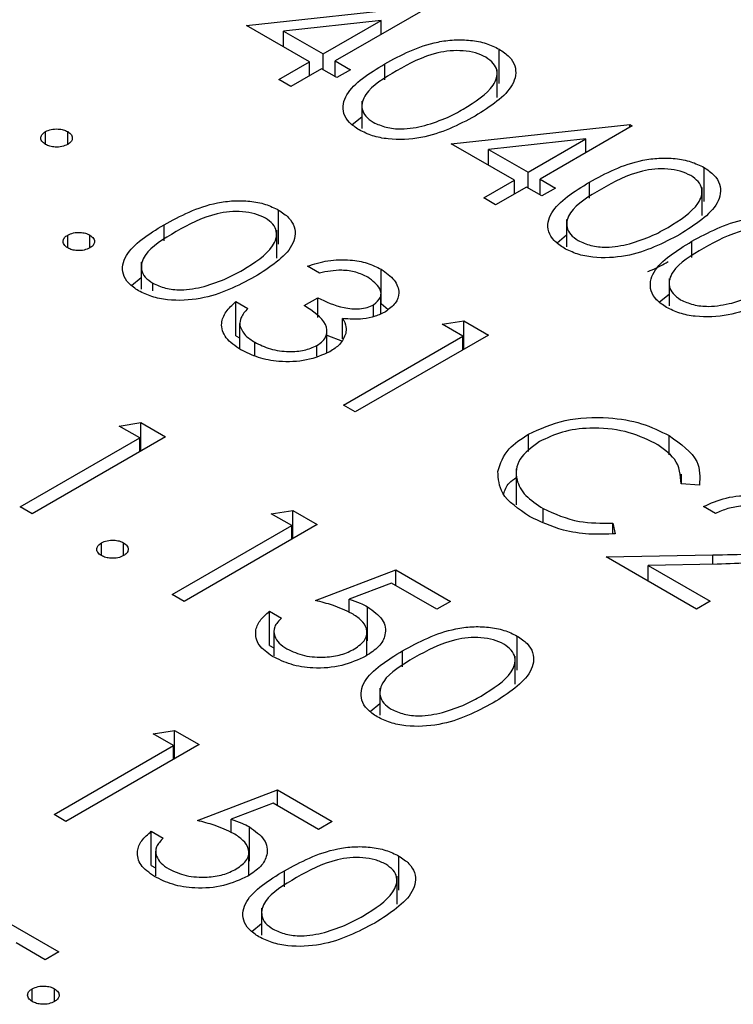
# Model space of a CAD drawing. Header units: inches. Extents: x 1880 to 2363, y -453 to -54.
# Tile 883 of 1056: x 2069.403 to 2069.744, y -71.49 to -71.019. Entities that reach past the tile are written whole.
import ezdxf

# ---------------------------------------------------------------- set-up
doc = ezdxf.new("R2010")
doc.units = ezdxf.units.IN
doc.header["$LTSCALE"] = 0.5
doc.header["$MEASUREMENT"] = 0
doc.layers.add('DSS-M-S', color=53, linetype='Continuous')

msp = doc.modelspace()

# ---------------------------------------------------------------- linework, layer by layer
at = {"layer": 'DSS-M-S', "linetype": 'Continuous', "lineweight": 25}
for p, q in [((2069.5111, -71.02203), (2069.59643, -71.01289)), ((2069.59759, -71.01356), (2069.55353, -71.03899)), ((2069.57546, -71.01974), (2069.52885, -71.02474)), ((2069.54782, -71.03569), (2069.57546, -71.01974)), ((2069.57546, -71.02633), (2069.57546, -71.01974)), ((2069.54129, -71.03946), (2069.5111, -71.02203)), ((2069.52885, -71.02474), (2069.54782, -71.03569)), ((2069.52885, -71.03228), (2069.52885, -71.02474)), ((2069.63192, -71.04971), (2069.63192, -71.03337)), ((2069.52661, -71.04794), (2069.54129, -71.03946)), ((2069.54129, -71.04605), (2069.54129, -71.03946)), ((2069.54782, -71.04323), (2069.54782, -71.03569)), ((2069.55353, -71.03899), (2069.56087, -71.04323)), ((2069.55353, -71.04653), (2069.55353, -71.03899)), ((2069.547, -71.04276), (2069.53232, -71.05124)), ((2069.55435, -71.047), (2069.547, -71.04276)), ((2069.56087, -71.04323), (2069.55435, -71.047)), ((2069.57717, -71.04811), (2069.57717, -71.04042)), ((2069.63101, -71.05641), (2069.63101, -71.04304)), ((2069.53232, -71.05124), (2069.52661, -71.04794)), ((2069.56624, -71.05826), (2069.56624, -71.07126)), ((2069.56166, -71.06941), (2069.56624, -71.06567)), ((2069.60901, -71.07855), (2069.69434, -71.06941)), ((2069.6955, -71.07008), (2069.65144, -71.09551)), ((2069.69434, -71.06941), (2069.6955, -71.07008)), ((2069.69434, -71.07075), (2069.69434, -71.06941)), ((2069.41503, -71.07891), (2069.41503, -71.07278)), ((2069.42564, -71.07891), (2069.42564, -71.07278)), ((2069.67336, -71.07626), (2069.62676, -71.08126)), ((2069.64573, -71.09221), (2069.67336, -71.07626)), ((2069.67336, -71.08285), (2069.67336, -71.07626)), ((2069.6392, -71.09598), (2069.60901, -71.07855)), ((2069.62676, -71.08126), (2069.64573, -71.09221)), ((2069.62676, -71.0888), (2069.62676, -71.08126)), ((2069.72983, -71.10623), (2069.72983, -71.0899)), ((2069.62451, -71.10446), (2069.6392, -71.09598)), ((2069.6392, -71.10258), (2069.6392, -71.09598)), ((2069.64573, -71.09975), (2069.64573, -71.09221)), ((2069.65144, -71.09551), (2069.65878, -71.09975)), ((2069.65144, -71.10305), (2069.65144, -71.09551)), ((2069.64491, -71.09928), (2069.63022, -71.10776)), ((2069.65225, -71.10352), (2069.64491, -71.09928)), ((2069.65878, -71.09975), (2069.65225, -71.10352)), ((2069.67507, -71.10463), (2069.67507, -71.09694)), ((2069.72892, -71.11293), (2069.72892, -71.09956)), ((2069.63022, -71.10776), (2069.62451, -71.10446)), ((2069.52647, -71.1266), (2069.52647, -71.11027)), ((2069.66415, -71.11478), (2069.66415, -71.12778)), ((2069.47171, -71.125), (2069.47171, -71.11731)), ((2069.42564, -71.12836), (2069.42564, -71.12224)), ((2069.43625, -71.12836), (2069.43625, -71.12224)), ((2069.52555, -71.1333), (2069.52555, -71.11993)), ((2069.65957, -71.12593), (2069.66415, -71.12219)), ((2069.72403, -71.13289), (2069.72403, -71.1252)), ((2069.46078, -71.13515), (2069.46078, -71.14815)), ((2069.54598, -71.14037), (2069.54027, -71.13708)), ((2069.45621, -71.1463), (2069.46078, -71.14256)), ((2069.57553, -71.15492), (2069.57553, -71.13859)), ((2069.7131, -71.14304), (2069.7131, -71.15604)), ((2069.46628, -71.14893), (2069.46628, -71.14523)), ((2069.53864, -71.15592), (2069.54517, -71.15215)), ((2069.54517, -71.16166), (2069.54517, -71.15215)), ((2069.57538, -71.15984), (2069.57538, -71.1505)), ((2069.70853, -71.15419), (2069.7131, -71.15045)), ((2069.506, -71.15403), (2069.51172, -71.15733)), ((2069.506, -71.17036), (2069.506, -71.15403)), ((2069.5719, -71.16121), (2069.5719, -71.15556)), ((2069.57553, -71.15492), (2069.57886, -71.15774)), ((2069.50784, -71.16444), (2069.50784, -71.1766)), ((2069.5079, -71.17666), (2069.5079, -71.16529)), ((2069.55706, -71.17185), (2069.55706, -71.16214)), ((2069.60473, -71.16487), (2069.61499, -71.16325)), ((2069.61452, -71.17052), (2069.60473, -71.16487)), ((2069.61499, -71.16325), (2069.62676, -71.17005)), ((2069.61499, -71.17684), (2069.61499, -71.16325)), ((2069.506, -71.17036), (2069.50784, -71.17142)), ((2069.54959, -71.17847), (2069.54959, -71.16786)), ((2069.54959, -71.17014), (2069.55706, -71.17295)), ((2069.55741, -71.20349), (2069.61452, -71.17052)), ((2069.62676, -71.17005), (2069.56312, -71.20679)), ((2069.61452, -71.17711), (2069.61452, -71.17052)), ((2069.51509, -71.17998), (2069.51509, -71.17341)), ((2069.54476, -71.18017), (2069.54476, -71.17499)), ((2069.56312, -71.20679), (2069.55741, -71.20349)), ((2069.45032, -71.2135), (2069.46058, -71.21189)), ((2069.46011, -71.21915), (2069.45032, -71.2135)), ((2069.46058, -71.21189), (2069.47235, -71.21868)), ((2069.46058, -71.22547), (2069.46058, -71.21189)), ((2069.64589, -71.22574), (2069.64589, -71.21741)), ((2069.71322, -71.22732), (2069.71322, -71.21807)), ((2069.403, -71.25212), (2069.46011, -71.21915)), ((2069.47235, -71.21868), (2069.40871, -71.25542)), ((2069.46011, -71.22574), (2069.46011, -71.21915)), ((2069.64009, -71.23397), (2069.64009, -71.25122)), ((2069.71908, -71.24113), (2069.71908, -71.23655)), ((2069.72767, -71.24179), (2069.71885, -71.24111)), ((2069.40871, -71.25542), (2069.403, -71.25212)), ((2069.52293, -71.25542), (2069.5332, -71.2538)), ((2069.53272, -71.26107), (2069.52293, -71.25542)), ((2069.5332, -71.2538), (2069.54496, -71.2606)), ((2069.5332, -71.26739), (2069.5332, -71.2538)), ((2069.65288, -71.25932), (2069.65288, -71.25295)), ((2069.73527, -71.2553), (2069.72956, -71.252)), ((2069.54496, -71.2606), (2069.48132, -71.29734)), ((2069.68621, -71.25995), (2069.68743, -71.26502)), ((2069.68621, -71.26503), (2069.68621, -71.25995)), ((2069.47561, -71.29404), (2069.53272, -71.26107)), ((2069.53272, -71.26766), (2069.53272, -71.26107)), ((2069.44175, -71.27543), (2069.44175, -71.26931)), ((2069.45236, -71.27543), (2069.45236, -71.26931)), ((2069.68305, -71.27602), (2069.73407, -71.27507)), ((2069.7263, -71.30099), (2069.68305, -71.27602)), ((2069.73612, -71.2795), (2069.70321, -71.28012)), ((2069.73407, -71.27954), (2069.73407, -71.27507)), ((2069.54415, -71.29686), (2069.58249, -71.28226)), ((2069.58249, -71.28226), (2069.6086, -71.29734)), ((2069.58249, -71.2898), (2069.58249, -71.28226)), ((2069.70321, -71.28012), (2069.73282, -71.29722)), ((2069.70321, -71.28766), (2069.70321, -71.28012)), ((2069.58043, -71.28861), (2069.56026, -71.29629)), ((2069.60208, -71.3011), (2069.58043, -71.28861)), ((2069.48132, -71.29734), (2069.47561, -71.29404)), ((2069.56026, -71.30258), (2069.56026, -71.29629)), ((2069.6086, -71.29734), (2069.60208, -71.3011)), ((2069.73282, -71.29722), (2069.7263, -71.30099)), ((2069.52212, -71.30205), (2069.52783, -71.30534)), ((2069.52212, -71.31838), (2069.52212, -71.30205)), ((2069.56899, -71.31624), (2069.56899, -71.2999)), ((2069.52418, -71.31153), (2069.52418, -71.32326)), ((2069.56871, -71.3231), (2069.56871, -71.3122)), ((2069.64049, -71.33019), (2069.64049, -71.31386)), ((2069.52212, -71.31838), (2069.52418, -71.31957)), ((2069.58573, -71.32859), (2069.58573, -71.3209)), ((2069.63958, -71.33689), (2069.63958, -71.32352)), ((2069.5748, -71.33874), (2069.5748, -71.35174)), ((2069.57023, -71.34989), (2069.5748, -71.34615)), ((2069.46643, -71.36057), (2069.4767, -71.35896)), ((2069.4767, -71.35896), (2069.48846, -71.36575)), ((2069.4767, -71.37254), (2069.4767, -71.35896)), ((2069.47622, -71.36622), (2069.46643, -71.36057)), ((2069.41911, -71.39919), (2069.47622, -71.36622)), ((2069.48846, -71.36575), (2069.42482, -71.40249)), ((2069.47622, -71.37281), (2069.47622, -71.36622)), ((2069.48765, -71.40202), (2069.52599, -71.38742)), ((2069.52599, -71.38742), (2069.5521, -71.40249)), ((2069.52599, -71.39495), (2069.52599, -71.38742)), ((2069.52393, -71.39376), (2069.50376, -71.40144)), ((2069.54557, -71.40626), (2069.52393, -71.39376)), ((2069.42482, -71.40249), (2069.41911, -71.39919)), ((2069.50376, -71.40773), (2069.50376, -71.40144)), ((2069.51249, -71.42139), (2069.51249, -71.40506)), ((2069.5521, -71.40249), (2069.54557, -71.40626)), ((2069.46562, -71.4072), (2069.47133, -71.41049)), ((2069.46562, -71.42353), (2069.46562, -71.4072)), ((2069.46768, -71.41668), (2069.46768, -71.42841)), ((2069.51221, -71.42825), (2069.51221, -71.41736)), ((2069.58399, -71.43534), (2069.58399, -71.41901)), ((2069.46562, -71.42353), (2069.46768, -71.42472)), ((2069.52923, -71.43374), (2069.52923, -71.42605)), ((2069.58308, -71.44204), (2069.58308, -71.42868)), ((2069.5183, -71.44389), (2069.5183, -71.4569)), ((2069.3879, -71.44547), (2069.42136, -71.46478)), ((2069.51373, -71.45504), (2069.5183, -71.45131)), ((2069.41483, -71.46855), (2069.40096, -71.46054)), ((2069.42136, -71.46478), (2069.41483, -71.46855)), ((2069.40871, -71.48856), (2069.40871, -71.48244)), ((2069.41932, -71.48856), (2069.41932, -71.48244))]:
    msp.add_line(p, q, dxfattribs=at)
for points, knots in [([(2069.57717, -71.04042), (2069.58501, -71.03617), (2069.59483, -71.03086), (2069.61032, -71.02877), (2069.61825, -71.02896), (2069.62588, -71.03042), (2069.62991, -71.03239), (2069.63192, -71.03337)], [0, 0, 0, 0, 0.498702, 0.624177, 0.749467, 0.874745, 1, 1, 1, 1]), ([(2069.62558, -71.03725), (2069.62398, -71.0365), (2069.62077, -71.03498), (2069.61466, -71.03404), (2069.60844, -71.03406), (2069.59648, -71.0361), (2069.58893, -71.04033), (2069.5829, -71.0437)], [0, 0, 0, 0, 0.125139, 0.250418, 0.375519, 0.500847, 1, 1, 1, 1]), ([(2069.63192, -71.03337), (2069.63364, -71.03454), (2069.63709, -71.03688), (2069.6406, -71.04274), (2069.63858, -71.05383), (2069.62768, -71.06076), (2069.62041, -71.06538)], [0, 0, 0, 0, 0.1256, 0.251197, 0.500581, 1, 1, 1, 1]), ([(2069.61472, -71.06207), (2069.6204, -71.05852), (2069.62889, -71.05321), (2069.63168, -71.04472), (2069.62949, -71.04004), (2069.62689, -71.03818), (2069.62558, -71.03725)], [0, 0, 0, 0, 0.500072, 0.749021, 0.874598, 1, 1, 1, 1]), ([(2069.56502, -71.072), (2069.56331, -71.07084), (2069.5599, -71.06852), (2069.55647, -71.06269), (2069.55881, -71.0517), (2069.56982, -71.04493), (2069.57717, -71.04042)], [0, 0, 0, 0, 0.125551, 0.25109, 0.50025, 1, 1, 1, 1]), ([(2069.5829, -71.0437), (2069.577, -71.04716), (2069.56816, -71.05234), (2069.56559, -71.06089), (2069.56784, -71.06555), (2069.57044, -71.06741), (2069.57173, -71.06834)], [0, 0, 0, 0, 0.500291, 0.749086, 0.874606, 1, 1, 1, 1]), ([(2069.59631, -71.06991), (2069.60006, -71.06869), (2069.60675, -71.0665), (2069.61228, -71.06342), (2069.61472, -71.06207)], [0, 0, 0, 0, 0.559599, 1, 1, 1, 1]), ([(2069.62041, -71.06538), (2069.61241, -71.06958), (2069.60043, -71.07589), (2069.58123, -71.07698), (2069.57109, -71.07498), (2069.56704, -71.07299), (2069.56502, -71.072)], [0, 0, 0, 0, 0.499407, 0.748743, 0.874372, 1, 1, 1, 1]), ([(2069.41503, -71.07278), (2069.41591, -71.07239), (2069.41766, -71.0716), (2069.42083, -71.07144), (2069.42363, -71.07182), (2069.42497, -71.07246), (2069.42564, -71.07278)], [0, 0, 0, 0, 0.2795852, 0.5594544, 0.7796968, 1, 1, 1, 1]), ([(2069.57173, -71.06834), (2069.57369, -71.06922), (2069.57761, -71.07097), (2069.58661, -71.07198), (2069.59264, -71.0707), (2069.59631, -71.06991)], [0, 0, 0, 0, 0.2802572, 0.5607811, 1, 1, 1, 1]), ([(2069.41503, -71.07891), (2069.41434, -71.0784), (2069.41296, -71.07739), (2069.41268, -71.07556), (2069.41335, -71.07394), (2069.41447, -71.07317), (2069.41503, -71.07278)], [0, 0, 0, 0, 0.279647, 0.559299, 0.779615, 1, 1, 1, 1]), ([(2069.42564, -71.07278), (2069.42633, -71.07329), (2069.42773, -71.0743), (2069.42798, -71.07613), (2069.42734, -71.07776), (2069.42621, -71.07852), (2069.42564, -71.07891)], [0, 0, 0, 0, 0.279602, 0.559212, 0.779475, 1, 1, 1, 1]), ([(2069.42564, -71.07891), (2069.42477, -71.07931), (2069.42302, -71.08011), (2069.41984, -71.08027), (2069.41703, -71.07988), (2069.4157, -71.07923), (2069.41503, -71.07891)], [0, 0, 0, 0, 0.2795175, 0.5593264, 0.7795441, 1, 1, 1, 1]), ([(2069.67507, -71.09694), (2069.68292, -71.09269), (2069.69274, -71.08738), (2069.70823, -71.08529), (2069.71616, -71.08548), (2069.72379, -71.08694), (2069.72782, -71.08891), (2069.72983, -71.0899)], [0, 0, 0, 0, 0.498702, 0.624177, 0.749467, 0.874745, 1, 1, 1, 1]), ([(2069.72349, -71.09377), (2069.72189, -71.09302), (2069.71868, -71.0915), (2069.71257, -71.09056), (2069.70635, -71.09058), (2069.69439, -71.09262), (2069.68684, -71.09685), (2069.68081, -71.10022)], [0, 0, 0, 0, 0.125139, 0.250418, 0.375519, 0.500847, 1, 1, 1, 1]), ([(2069.72983, -71.0899), (2069.73155, -71.09106), (2069.735, -71.0934), (2069.7385, -71.09926), (2069.73649, -71.11035), (2069.72559, -71.11728), (2069.71831, -71.1219)], [0, 0, 0, 0, 0.1256, 0.251197, 0.500581, 1, 1, 1, 1]), ([(2069.71263, -71.11859), (2069.7183, -71.11504), (2069.7268, -71.10973), (2069.72959, -71.10124), (2069.7274, -71.09656), (2069.72479, -71.0947), (2069.72349, -71.09377)], [0, 0, 0, 0, 0.500072, 0.749021, 0.874598, 1, 1, 1, 1]), ([(2069.66292, -71.12852), (2069.66122, -71.12736), (2069.65781, -71.12504), (2069.65438, -71.11921), (2069.65671, -71.10822), (2069.66772, -71.10145), (2069.67507, -71.09694)], [0, 0, 0, 0, 0.125551, 0.25109, 0.50025, 1, 1, 1, 1]), ([(2069.68081, -71.10022), (2069.67491, -71.10368), (2069.66607, -71.10886), (2069.66349, -71.11741), (2069.66574, -71.12207), (2069.66834, -71.12393), (2069.66964, -71.12486)], [0, 0, 0, 0, 0.500291, 0.749086, 0.874606, 1, 1, 1, 1]), ([(2069.47171, -71.11731), (2069.47956, -71.11306), (2069.48938, -71.10775), (2069.50487, -71.10566), (2069.51279, -71.10585), (2069.52043, -71.10731), (2069.52445, -71.10928), (2069.52647, -71.11027)], [0, 0, 0, 0, 0.498702, 0.6241765, 0.7494675, 0.8747453, 1, 1, 1, 1]), ([(2069.52013, -71.11414), (2069.51852, -71.11339), (2069.51531, -71.11187), (2069.50921, -71.11093), (2069.50299, -71.11095), (2069.49103, -71.11299), (2069.48348, -71.11722), (2069.47745, -71.12059)], [0, 0, 0, 0, 0.125139, 0.250418, 0.375519, 0.500847, 1, 1, 1, 1]), ([(2069.50927, -71.13896), (2069.51494, -71.13541), (2069.52344, -71.1301), (2069.52623, -71.12161), (2069.52404, -71.11693), (2069.52143, -71.11507), (2069.52013, -71.11414)], [0, 0, 0, 0, 0.5000715, 0.7490206, 0.8745985, 1, 1, 1, 1]), ([(2069.52647, -71.11027), (2069.52819, -71.11143), (2069.53163, -71.11377), (2069.53514, -71.11963), (2069.53313, -71.13072), (2069.52222, -71.13765), (2069.51495, -71.14227)], [0, 0, 0, 0, 0.1256001, 0.2511969, 0.5005813, 1, 1, 1, 1]), ([(2069.72403, -71.1252), (2069.73187, -71.12095), (2069.74169, -71.11564), (2069.75718, -71.11355), (2069.76511, -71.11374), (2069.77275, -71.1152), (2069.77677, -71.11717), (2069.77878, -71.11816)], [0, 0, 0, 0, 0.498702, 0.6241765, 0.7494675, 0.8747453, 1, 1, 1, 1]), ([(2069.45956, -71.14889), (2069.45786, -71.14773), (2069.45444, -71.14541), (2069.45102, -71.13959), (2069.45335, -71.12859), (2069.46436, -71.12182), (2069.47171, -71.11731)], [0, 0, 0, 0, 0.125551, 0.25109, 0.50025, 1, 1, 1, 1]), ([(2069.69422, -71.12643), (2069.69796, -71.12521), (2069.70466, -71.12302), (2069.71019, -71.11994), (2069.71263, -71.11859)], [0, 0, 0, 0, 0.559599, 1, 1, 1, 1]), ([(2069.77244, -71.12203), (2069.77084, -71.12128), (2069.76763, -71.11976), (2069.76152, -71.11882), (2069.7553, -71.11884), (2069.74334, -71.12088), (2069.7358, -71.12511), (2069.72976, -71.12848)], [0, 0, 0, 0, 0.125139, 0.250418, 0.375519, 0.500847, 1, 1, 1, 1]), ([(2069.42564, -71.12836), (2069.42495, -71.12786), (2069.42359, -71.12685), (2069.4233, -71.12502), (2069.42397, -71.1234), (2069.42508, -71.12263), (2069.42564, -71.12224)], [0, 0, 0, 0, 0.279581, 0.559143, 0.779575, 1, 1, 1, 1]), ([(2069.42564, -71.12224), (2069.42651, -71.12184), (2069.42826, -71.12105), (2069.43144, -71.12088), (2069.43424, -71.12127), (2069.43558, -71.12192), (2069.43625, -71.12224)], [0, 0, 0, 0, 0.279576, 0.559284, 0.779552, 1, 1, 1, 1]), ([(2069.43625, -71.12224), (2069.43694, -71.12274), (2069.43833, -71.12375), (2069.43859, -71.12559), (2069.43795, -71.12721), (2069.43681, -71.12798), (2069.43625, -71.12836)], [0, 0, 0, 0, 0.279602, 0.559212, 0.779475, 1, 1, 1, 1]), ([(2069.47745, -71.12059), (2069.47155, -71.12405), (2069.46271, -71.12924), (2069.46013, -71.13778), (2069.46238, -71.14244), (2069.46498, -71.1443), (2069.46628, -71.14523)], [0, 0, 0, 0, 0.500291, 0.749086, 0.874606, 1, 1, 1, 1]), ([(2069.71831, -71.1219), (2069.71032, -71.12611), (2069.69834, -71.13241), (2069.67913, -71.1335), (2069.66899, -71.1315), (2069.66495, -71.12951), (2069.66292, -71.12852)], [0, 0, 0, 0, 0.499407, 0.748743, 0.874372, 1, 1, 1, 1]), ([(2069.43625, -71.12836), (2069.43537, -71.12876), (2069.43362, -71.12956), (2069.43045, -71.12972), (2069.42765, -71.12933), (2069.42631, -71.12869), (2069.42564, -71.12836)], [0, 0, 0, 0, 0.279469, 0.559358, 0.779674, 1, 1, 1, 1]), ([(2069.66964, -71.12486), (2069.6716, -71.12574), (2069.67551, -71.12749), (2069.68452, -71.1285), (2069.69054, -71.12722), (2069.69422, -71.12643)], [0, 0, 0, 0, 0.280257, 0.560781, 1, 1, 1, 1]), ([(2069.71188, -71.15678), (2069.71017, -71.15562), (2069.70676, -71.1533), (2069.70333, -71.14747), (2069.70567, -71.13648), (2069.71668, -71.12971), (2069.72403, -71.1252)], [0, 0, 0, 0, 0.1255507, 0.25109, 0.5002501, 1, 1, 1, 1]), ([(2069.72976, -71.12848), (2069.72386, -71.13194), (2069.71502, -71.13712), (2069.71245, -71.14567), (2069.7147, -71.15033), (2069.7173, -71.15219), (2069.7186, -71.15312)], [0, 0, 0, 0, 0.500291, 0.749086, 0.874606, 1, 1, 1, 1]), ([(2069.54027, -71.13708), (2069.54345, -71.13609), (2069.5498, -71.13411), (2069.56008, -71.1338), (2069.56907, -71.1354), (2069.57338, -71.13753), (2069.57553, -71.13859)], [0, 0, 0, 0, 0.280288, 0.55968, 0.779747, 1, 1, 1, 1]), ([(2069.70292, -71.1396), (2069.70365, -71.13934), (2069.70727, -71.13808), (2069.71025, -71.13632), (2069.71263, -71.13492)], [0, 0, 0, 0, 0.202188, 1, 1, 1, 1]), ([(2069.51495, -71.14227), (2069.50696, -71.14648), (2069.49498, -71.15278), (2069.47577, -71.15388), (2069.46563, -71.15187), (2069.46159, -71.14988), (2069.45956, -71.14889)], [0, 0, 0, 0, 0.499407, 0.748743, 0.874372, 1, 1, 1, 1]), ([(2069.49086, -71.14681), (2069.4946, -71.14558), (2069.50129, -71.14339), (2069.50683, -71.14031), (2069.50927, -71.13896)], [0, 0, 0, 0, 0.559599, 1, 1, 1, 1]), ([(2069.56908, -71.1424), (2069.5673, -71.14153), (2069.56373, -71.13977), (2069.55529, -71.13857), (2069.54951, -71.13969), (2069.54598, -71.14037)], [0, 0, 0, 0, 0.280636, 0.560364, 1, 1, 1, 1]), ([(2069.5719, -71.15556), (2069.57324, -71.15441), (2069.57594, -71.1521), (2069.57519, -71.14691), (2069.5714, -71.14411), (2069.56908, -71.1424)], [0, 0, 0, 0, 0.278859, 0.560074, 1, 1, 1, 1]), ([(2069.57553, -71.13859), (2069.57783, -71.14024), (2069.58243, -71.14353), (2069.58451, -71.14945), (2069.58287, -71.15491), (2069.57935, -71.15755), (2069.57759, -71.15887)], [0, 0, 0, 0, 0.280085, 0.559868, 0.780099, 1, 1, 1, 1]), ([(2069.46628, -71.14523), (2069.46824, -71.14611), (2069.47215, -71.14786), (2069.48116, -71.14887), (2069.48718, -71.14759), (2069.49086, -71.14681)], [0, 0, 0, 0, 0.280257, 0.560781, 1, 1, 1, 1]), ([(2069.74317, -71.1547), (2069.74692, -71.15347), (2069.75361, -71.15128), (2069.75914, -71.1482), (2069.76158, -71.14685)], [0, 0, 0, 0, 0.559599, 1, 1, 1, 1]), ([(2069.54517, -71.15215), (2069.54909, -71.15403), (2069.55499, -71.15686), (2069.56399, -71.15774), (2069.56896, -71.15696), (2069.57092, -71.15602), (2069.5719, -71.15556)], [0, 0, 0, 0, 0.499418, 0.749016, 0.874544, 1, 1, 1, 1]), ([(2069.76727, -71.15016), (2069.75927, -71.15437), (2069.74729, -71.16067), (2069.72809, -71.16176), (2069.71795, -71.15976), (2069.7139, -71.15777), (2069.71188, -71.15678)], [0, 0, 0, 0, 0.499407, 0.748743, 0.874372, 1, 1, 1, 1]), ([(2069.50846, -71.17712), (2069.5058, -71.17529), (2069.50048, -71.17162), (2069.49848, -71.16483), (2069.5009, -71.15881), (2069.5043, -71.15562), (2069.506, -71.15403)], [0, 0, 0, 0, 0.279886, 0.558979, 0.779263, 1, 1, 1, 1]), ([(2069.54476, -71.17499), (2069.54578, -71.1743), (2069.54781, -71.17291), (2069.54984, -71.16945), (2069.5494, -71.16287), (2069.54295, -71.1587), (2069.53864, -71.15592)], [0, 0, 0, 0, 0.125587, 0.251191, 0.500605, 1, 1, 1, 1]), ([(2069.7186, -71.15312), (2069.72055, -71.154), (2069.72447, -71.15575), (2069.73347, -71.15676), (2069.7395, -71.15548), (2069.74317, -71.1547)], [0, 0, 0, 0, 0.280257, 0.560781, 1, 1, 1, 1]), ([(2069.51172, -71.15733), (2069.51045, -71.15873), (2069.50819, -71.16124), (2069.50799, -71.16405), (2069.5079, -71.16529)], [0, 0, 0, 0, 0.560694, 1, 1, 1, 1]), ([(2069.57759, -71.15887), (2069.57601, -71.15966), (2069.57287, -71.16123), (2069.56569, -71.16273), (2069.56033, -71.16236), (2069.55706, -71.16214)], [0, 0, 0, 0, 0.280508, 0.560792, 1, 1, 1, 1]), ([(2069.5079, -71.16529), (2069.50859, -71.167), (2069.50981, -71.17007), (2069.51348, -71.17239), (2069.51509, -71.17341)], [0, 0, 0, 0, 0.558748, 1, 1, 1, 1]), ([(2069.55706, -71.16214), (2069.55777, -71.16344), (2069.55904, -71.16576), (2069.55868, -71.16819), (2069.55853, -71.16925)], [0, 0, 0, 0, 0.559795, 1, 1, 1, 1]), ([(2069.55853, -71.16925), (2069.5578, -71.17108), (2069.5565, -71.17435), (2069.55269, -71.17687), (2069.55102, -71.17797)], [0, 0, 0, 0, 0.559419, 1, 1, 1, 1]), ([(2069.51509, -71.17341), (2069.51745, -71.1746), (2069.52215, -71.17697), (2069.53078, -71.17814), (2069.53893, -71.17762), (2069.54282, -71.17587), (2069.54476, -71.17499)], [0, 0, 0, 0, 0.280599, 0.560151, 0.780303, 1, 1, 1, 1]), ([(2069.55102, -71.17797), (2069.54744, -71.17951), (2069.54028, -71.18259), (2069.52744, -71.18311), (2069.51643, -71.18106), (2069.51112, -71.17843), (2069.50846, -71.17712)], [0, 0, 0, 0, 0.279304, 0.558838, 0.779277, 1, 1, 1, 1]), ([(2069.64589, -71.21741), (2069.65146, -71.21486), (2069.6626, -71.20977), (2069.68294, -71.2089), (2069.70059, -71.21179), (2069.70901, -71.21598), (2069.71322, -71.21807)], [0, 0, 0, 0, 0.279512, 0.55908, 0.779374, 1, 1, 1, 1]), ([(2069.63127, -71.23516), (2069.63249, -71.23142), (2069.63468, -71.22472), (2069.64246, -71.21964), (2069.64589, -71.21741)], [0, 0, 0, 0, 0.559029, 1, 1, 1, 1]), ([(2069.70633, -71.22164), (2069.7018, -71.21956), (2069.69275, -71.2154), (2069.67636, -71.21392), (2069.66164, -71.21591), (2069.65466, -71.21927), (2069.65117, -71.22095)], [0, 0, 0, 0, 0.2798558, 0.5595188, 0.7796855, 1, 1, 1, 1]), ([(2069.71322, -71.21807), (2069.71865, -71.22199), (2069.72836, -71.22899), (2069.72788, -71.23788), (2069.72767, -71.24179)], [0, 0, 0, 0, 0.5595165, 1, 1, 1, 1]), ([(2069.65117, -71.22095), (2069.64754, -71.22361), (2069.64028, -71.22892), (2069.63938, -71.23865), (2069.64387, -71.24697), (2069.64987, -71.25096), (2069.65288, -71.25295)], [0, 0, 0, 0, 0.279434, 0.558921, 0.779283, 1, 1, 1, 1]), ([(2069.71885, -71.24111), (2069.71859, -71.237), (2069.71813, -71.22965), (2069.70995, -71.22409), (2069.70633, -71.22164)], [0, 0, 0, 0, 0.558427, 1, 1, 1, 1]), ([(2069.64639, -71.25674), (2069.64124, -71.25322), (2069.63203, -71.24692), (2069.6315, -71.23876), (2069.63127, -71.23516)], [0, 0, 0, 0, 0.559804, 1, 1, 1, 1]), ([(2069.63407, -71.24595), (2069.63463, -71.24413), (2069.63552, -71.24121), (2069.63884, -71.239), (2069.64009, -71.23817)], [0, 0, 0, 0, 0.623619, 1, 1, 1, 1]), ([(2069.72956, -71.252), (2069.73302, -71.25043), (2069.73995, -71.24729), (2069.75244, -71.24634), (2069.7636, -71.24788), (2069.76888, -71.25045), (2069.77153, -71.25174)], [0, 0, 0, 0, 0.280029, 0.559515, 0.779668, 1, 1, 1, 1]), ([(2069.65288, -71.25295), (2069.6584, -71.25545), (2069.66828, -71.25991), (2069.68072, -71.25994), (2069.68621, -71.25995)], [0, 0, 0, 0, 0.558772, 1, 1, 1, 1]), ([(2069.76471, -71.25534), (2069.76231, -71.25421), (2069.75752, -71.25196), (2069.74864, -71.25141), (2069.74102, -71.25276), (2069.73719, -71.25445), (2069.73527, -71.2553)], [0, 0, 0, 0, 0.279699, 0.558847, 0.779176, 1, 1, 1, 1]), ([(2069.68743, -71.26502), (2069.68322, -71.26519), (2069.6748, -71.26551), (2069.65995, -71.26319), (2069.65153, -71.25919), (2069.64639, -71.25674)], [0, 0, 0, 0, 0.28041, 0.560795, 1, 1, 1, 1]), ([(2069.44175, -71.27543), (2069.44107, -71.27493), (2069.4397, -71.27392), (2069.43941, -71.27209), (2069.44008, -71.27047), (2069.4412, -71.2697), (2069.44175, -71.26931)], [0, 0, 0, 0, 0.279581, 0.559143, 0.779575, 1, 1, 1, 1]), ([(2069.44175, -71.26931), (2069.44263, -71.26891), (2069.44438, -71.26812), (2069.44755, -71.26795), (2069.45035, -71.26834), (2069.45169, -71.26899), (2069.45236, -71.26931)], [0, 0, 0, 0, 0.279576, 0.559284, 0.779552, 1, 1, 1, 1]), ([(2069.45236, -71.26931), (2069.45305, -71.26982), (2069.45445, -71.27082), (2069.4547, -71.27266), (2069.45406, -71.27428), (2069.45293, -71.27505), (2069.45236, -71.27543)], [0, 0, 0, 0, 0.279602, 0.559212, 0.779475, 1, 1, 1, 1]), ([(2069.73407, -71.27507), (2069.74027, -71.27501), (2069.74889, -71.27494), (2069.7599, -71.27346), (2069.76371, -71.27165), (2069.76561, -71.27075)], [0, 0, 0, 0, 0.560717, 0.780532, 1, 1, 1, 1]), ([(2069.77183, -71.27376), (2069.76905, -71.27506), (2069.76348, -71.27768), (2069.75076, -71.27915), (2069.74168, -71.27937), (2069.73612, -71.2795)], [0, 0, 0, 0, 0.2792879, 0.5591538, 1, 1, 1, 1]), ([(2069.45236, -71.27543), (2069.45149, -71.27583), (2069.44974, -71.27663), (2069.44656, -71.27679), (2069.44376, -71.2764), (2069.44242, -71.27576), (2069.44175, -71.27543)], [0, 0, 0, 0, 0.279469, 0.559358, 0.779674, 1, 1, 1, 1]), ([(2069.56143, -71.30308), (2069.55846, -71.30168), (2069.55314, -71.29919), (2069.5469, -71.29758), (2069.54415, -71.29686)], [0, 0, 0, 0, 0.559416, 1, 1, 1, 1]), ([(2069.56026, -71.29629), (2069.56202, -71.29687), (2069.56515, -71.29789), (2069.56782, -71.29929), (2069.56899, -71.2999)], [0, 0, 0, 0, 0.560064, 1, 1, 1, 1]), ([(2069.52358, -71.32362), (2069.52113, -71.32188), (2069.51624, -71.31841), (2069.51494, -71.31204), (2069.51706, -71.30641), (2069.52043, -71.3035), (2069.52212, -71.30205)], [0, 0, 0, 0, 0.279625, 0.559019, 0.77938, 1, 1, 1, 1]), ([(2069.56273, -71.32005), (2069.5647, -71.31864), (2069.56863, -71.31583), (2069.56912, -71.31059), (2069.5663, -71.30623), (2069.56306, -71.30413), (2069.56143, -71.30308)], [0, 0, 0, 0, 0.279539, 0.558617, 0.779047, 1, 1, 1, 1]), ([(2069.56899, -71.2999), (2069.57171, -71.30185), (2069.57715, -71.30573), (2069.57811, -71.3129), (2069.57487, -71.31907), (2069.57043, -71.32201), (2069.5682, -71.32348)], [0, 0, 0, 0, 0.279688, 0.559025, 0.779292, 1, 1, 1, 1]), ([(2069.52783, -71.30534), (2069.52652, -71.30667), (2069.52392, -71.3093), (2069.52417, -71.31365), (2069.52647, -71.31732), (2069.52912, -71.31913), (2069.53044, -71.32004)], [0, 0, 0, 0, 0.28005, 0.559166, 0.779583, 1, 1, 1, 1]), ([(2069.58573, -71.3209), (2069.59358, -71.31666), (2069.6034, -71.31134), (2069.61889, -71.30925), (2069.62682, -71.30944), (2069.63445, -71.3109), (2069.63847, -71.31287), (2069.64049, -71.31386)], [0, 0, 0, 0, 0.498702, 0.624177, 0.749467, 0.874745, 1, 1, 1, 1]), ([(2069.63415, -71.31774), (2069.63255, -71.31698), (2069.62934, -71.31546), (2069.62323, -71.31452), (2069.61701, -71.31454), (2069.60505, -71.31659), (2069.5975, -71.32081), (2069.59147, -71.32418)], [0, 0, 0, 0, 0.125139, 0.250418, 0.375519, 0.500847, 1, 1, 1, 1]), ([(2069.64049, -71.31386), (2069.64221, -71.31503), (2069.64566, -71.31736), (2069.64916, -71.32322), (2069.64715, -71.33432), (2069.63625, -71.34124), (2069.62897, -71.34586)], [0, 0, 0, 0, 0.1256001, 0.2511969, 0.5005813, 1, 1, 1, 1]), ([(2069.53044, -71.32004), (2069.53311, -71.32125), (2069.53844, -71.32368), (2069.5481, -71.32424), (2069.55666, -71.32304), (2069.56071, -71.32104), (2069.56273, -71.32005)], [0, 0, 0, 0, 0.279617, 0.5593571, 0.7795592, 1, 1, 1, 1]), ([(2069.57358, -71.35248), (2069.57188, -71.35132), (2069.56846, -71.349), (2069.56504, -71.34318), (2069.56737, -71.33218), (2069.57838, -71.32541), (2069.58573, -71.3209)], [0, 0, 0, 0, 0.125551, 0.25109, 0.50025, 1, 1, 1, 1]), ([(2069.62329, -71.34255), (2069.62896, -71.33901), (2069.63746, -71.33369), (2069.64025, -71.3252), (2069.63806, -71.32052), (2069.63545, -71.31867), (2069.63415, -71.31774)], [0, 0, 0, 0, 0.500072, 0.749021, 0.874598, 1, 1, 1, 1]), ([(2069.5682, -71.32348), (2069.56453, -71.32517), (2069.55719, -71.32855), (2069.54379, -71.32968), (2069.53198, -71.32778), (2069.52638, -71.325), (2069.52358, -71.32362)], [0, 0, 0, 0, 0.279864, 0.559271, 0.779424, 1, 1, 1, 1]), ([(2069.59147, -71.32418), (2069.58557, -71.32764), (2069.57673, -71.33283), (2069.57415, -71.34137), (2069.5764, -71.34603), (2069.579, -71.34789), (2069.5803, -71.34882)], [0, 0, 0, 0, 0.500291, 0.749086, 0.874606, 1, 1, 1, 1]), ([(2069.60488, -71.3504), (2069.60862, -71.34917), (2069.61532, -71.34698), (2069.62085, -71.34391), (2069.62329, -71.34255)], [0, 0, 0, 0, 0.559599, 1, 1, 1, 1]), ([(2069.62897, -71.34586), (2069.62098, -71.35007), (2069.609, -71.35637), (2069.58979, -71.35747), (2069.57965, -71.35546), (2069.57561, -71.35347), (2069.57358, -71.35248)], [0, 0, 0, 0, 0.499407, 0.748743, 0.874372, 1, 1, 1, 1]), ([(2069.5803, -71.34882), (2069.58226, -71.3497), (2069.58617, -71.35146), (2069.59518, -71.35246), (2069.6012, -71.35118), (2069.60488, -71.3504)], [0, 0, 0, 0, 0.280257, 0.560781, 1, 1, 1, 1]), ([(2069.50376, -71.40144), (2069.50552, -71.40202), (2069.50865, -71.40305), (2069.51132, -71.40444), (2069.51249, -71.40506)], [0, 0, 0, 0, 0.560064, 1, 1, 1, 1]), ([(2069.50493, -71.40823), (2069.50196, -71.40683), (2069.49664, -71.40434), (2069.4904, -71.40273), (2069.48765, -71.40202)], [0, 0, 0, 0, 0.559416, 1, 1, 1, 1]), ([(2069.51249, -71.40506), (2069.51521, -71.407), (2069.52065, -71.41088), (2069.52161, -71.41805), (2069.51837, -71.42423), (2069.51393, -71.42716), (2069.5117, -71.42864)], [0, 0, 0, 0, 0.279688, 0.559025, 0.779292, 1, 1, 1, 1]), ([(2069.46708, -71.42877), (2069.46463, -71.42703), (2069.45974, -71.42356), (2069.45844, -71.41719), (2069.46056, -71.41156), (2069.46393, -71.40865), (2069.46562, -71.4072)], [0, 0, 0, 0, 0.279625, 0.559019, 0.77938, 1, 1, 1, 1]), ([(2069.47133, -71.41049), (2069.47002, -71.41182), (2069.46742, -71.41446), (2069.46767, -71.4188), (2069.46997, -71.42247), (2069.47262, -71.42428), (2069.47394, -71.42519)], [0, 0, 0, 0, 0.28005, 0.559166, 0.779583, 1, 1, 1, 1]), ([(2069.50623, -71.4252), (2069.5082, -71.42379), (2069.51213, -71.42098), (2069.51262, -71.41575), (2069.5098, -71.41138), (2069.50656, -71.40928), (2069.50493, -71.40823)], [0, 0, 0, 0, 0.279539, 0.558617, 0.779047, 1, 1, 1, 1]), ([(2069.52923, -71.42605), (2069.53708, -71.42181), (2069.5469, -71.4165), (2069.56239, -71.4144), (2069.57031, -71.41459), (2069.57795, -71.41605), (2069.58197, -71.41802), (2069.58399, -71.41901)], [0, 0, 0, 0, 0.498702, 0.624177, 0.749467, 0.874745, 1, 1, 1, 1]), ([(2069.57765, -71.42289), (2069.57605, -71.42213), (2069.57283, -71.42061), (2069.56673, -71.41967), (2069.56051, -71.41969), (2069.54855, -71.42174), (2069.541, -71.42596), (2069.53497, -71.42934)], [0, 0, 0, 0, 0.125139, 0.250418, 0.375519, 0.500847, 1, 1, 1, 1]), ([(2069.58399, -71.41901), (2069.58571, -71.42018), (2069.58916, -71.42251), (2069.59266, -71.42837), (2069.59065, -71.43947), (2069.57974, -71.4464), (2069.57247, -71.45102)], [0, 0, 0, 0, 0.1256, 0.251197, 0.500581, 1, 1, 1, 1]), ([(2069.47394, -71.42519), (2069.47661, -71.42641), (2069.48194, -71.42884), (2069.4916, -71.42939), (2069.50016, -71.42819), (2069.50421, -71.4262), (2069.50623, -71.4252)], [0, 0, 0, 0, 0.279617, 0.559357, 0.779559, 1, 1, 1, 1]), ([(2069.56679, -71.4477), (2069.57246, -71.44416), (2069.58096, -71.43884), (2069.58375, -71.43036), (2069.58156, -71.42568), (2069.57895, -71.42382), (2069.57765, -71.42289)], [0, 0, 0, 0, 0.500072, 0.749021, 0.874598, 1, 1, 1, 1]), ([(2069.5117, -71.42864), (2069.50803, -71.43033), (2069.50069, -71.43371), (2069.48729, -71.43484), (2069.47547, -71.43293), (2069.46988, -71.43016), (2069.46708, -71.42877)], [0, 0, 0, 0, 0.2798641, 0.559271, 0.7794235, 1, 1, 1, 1]), ([(2069.51708, -71.45763), (2069.51538, -71.45647), (2069.51196, -71.45415), (2069.50854, -71.44833), (2069.51087, -71.43733), (2069.52188, -71.43057), (2069.52923, -71.42605)], [0, 0, 0, 0, 0.125551, 0.25109, 0.50025, 1, 1, 1, 1]), ([(2069.53497, -71.42934), (2069.52907, -71.4328), (2069.52023, -71.43798), (2069.51765, -71.44652), (2069.5199, -71.45118), (2069.5225, -71.45304), (2069.5238, -71.45397)], [0, 0, 0, 0, 0.500291, 0.749086, 0.874606, 1, 1, 1, 1]), ([(2069.54838, -71.45555), (2069.55212, -71.45432), (2069.55882, -71.45213), (2069.56435, -71.44906), (2069.56679, -71.4477)], [0, 0, 0, 0, 0.559599, 1, 1, 1, 1]), ([(2069.57247, -71.45102), (2069.56448, -71.45522), (2069.5525, -71.46152), (2069.53329, -71.46262), (2069.52315, -71.46061), (2069.51911, -71.45863), (2069.51708, -71.45763)], [0, 0, 0, 0, 0.499407, 0.748743, 0.874372, 1, 1, 1, 1]), ([(2069.5238, -71.45397), (2069.52576, -71.45485), (2069.52967, -71.45661), (2069.53868, -71.45761), (2069.5447, -71.45633), (2069.54838, -71.45555)], [0, 0, 0, 0, 0.2802572, 0.5607811, 1, 1, 1, 1]), ([(2069.40871, -71.48244), (2069.40959, -71.48205), (2069.41134, -71.48126), (2069.41451, -71.48109), (2069.41731, -71.48148), (2069.41865, -71.48212), (2069.41932, -71.48244)], [0, 0, 0, 0, 0.279585, 0.559454, 0.779697, 1, 1, 1, 1]), ([(2069.40871, -71.48856), (2069.40802, -71.48806), (2069.40663, -71.48705), (2069.40635, -71.48522), (2069.40703, -71.4836), (2069.40815, -71.48283), (2069.40871, -71.48244)], [0, 0, 0, 0, 0.279647, 0.559299, 0.779615, 1, 1, 1, 1]), ([(2069.41932, -71.48244), (2069.42001, -71.48295), (2069.4214, -71.48395), (2069.42166, -71.48579), (2069.42102, -71.48741), (2069.41988, -71.48818), (2069.41932, -71.48856)], [0, 0, 0, 0, 0.279602, 0.559212, 0.779475, 1, 1, 1, 1]), ([(2069.41932, -71.48856), (2069.41844, -71.48897), (2069.4167, -71.48977), (2069.41352, -71.48992), (2069.41071, -71.48954), (2069.40938, -71.48889), (2069.40871, -71.48856)], [0, 0, 0, 0, 0.279517, 0.559326, 0.779544, 1, 1, 1, 1])]:
    msp.add_open_spline(points, degree=3, knots=knots, dxfattribs=at)

doc.saveas('drawing.dxf')
